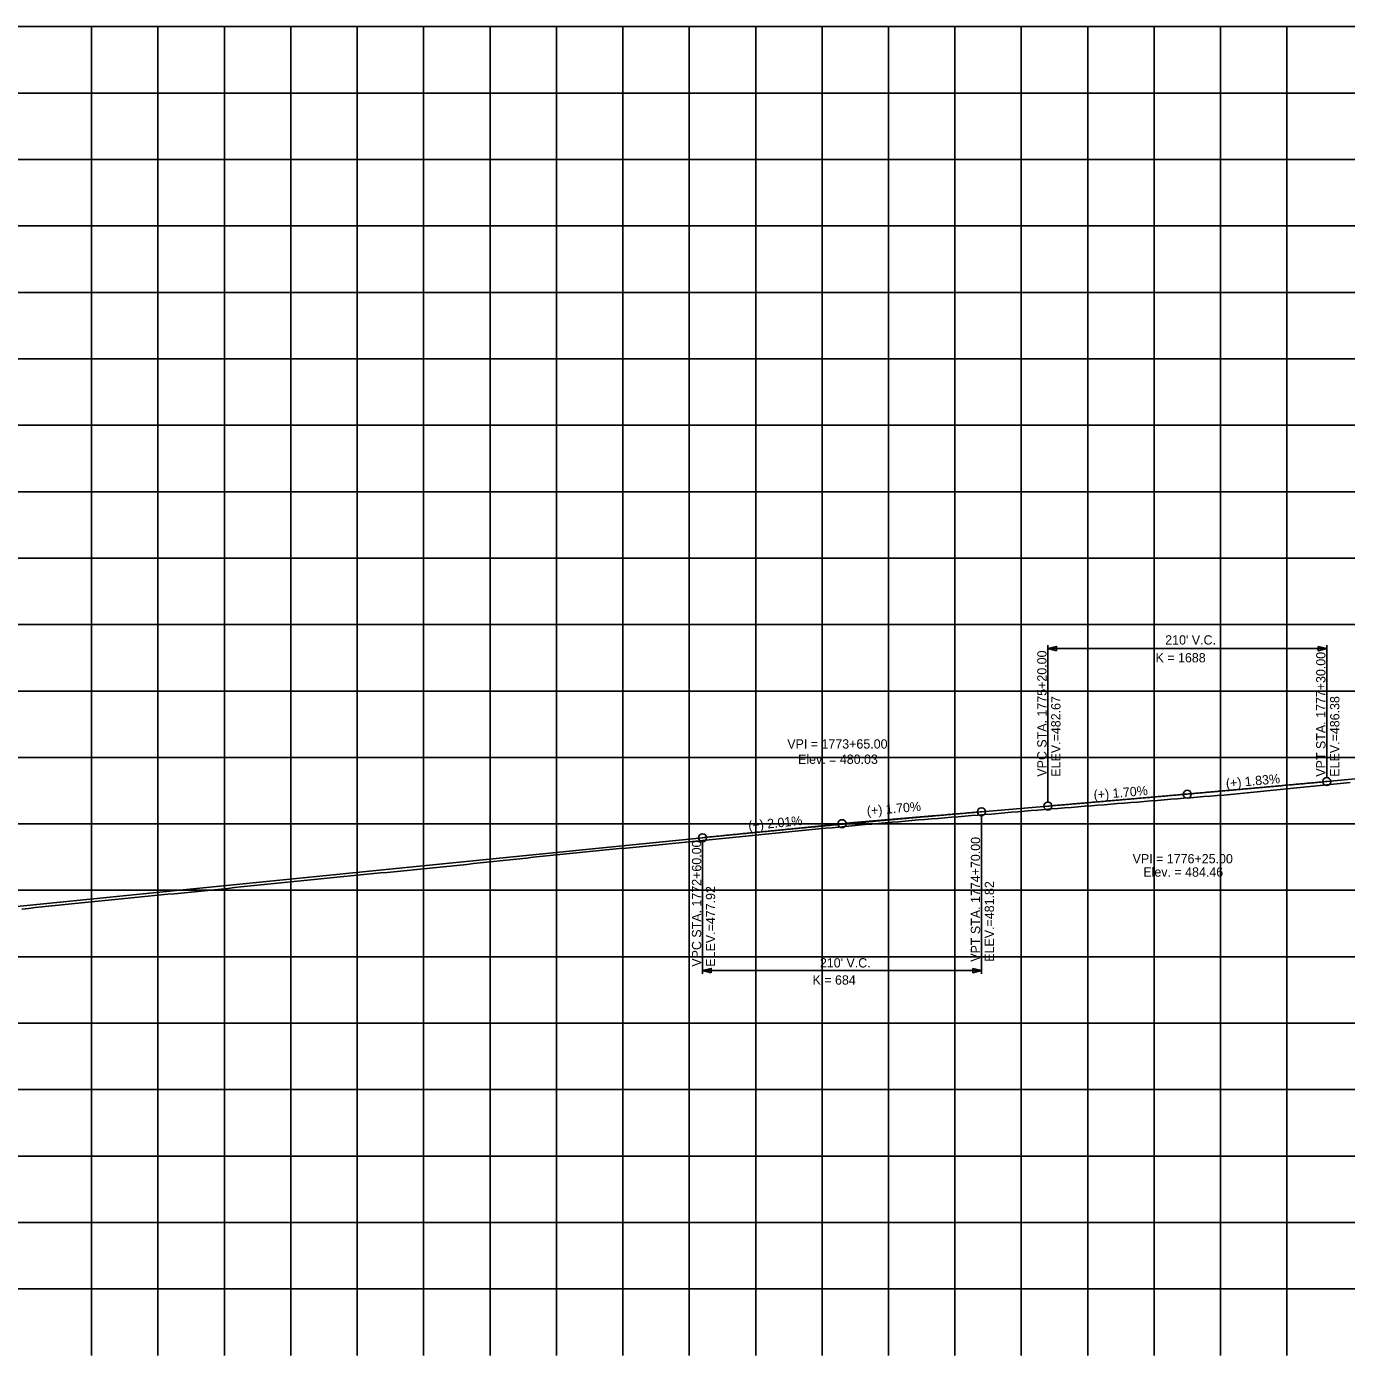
# Model space of a CAD drawing. Extents: x -90830 to 2015517, y -20856 to 836331.
# Drawn here: x 65675 to 66668, y -9797 to -8797 of the extents above; entities that cross this region are included whole.
import ezdxf

# ---------------------------------------------------------------- set-up
doc = ezdxf.new("R2010")
doc.units = 0
for name, color, linetype in [('Level 1', 7, 'Continuous'), ('RD_DDB_GradeTX', 7, 'Continuous'), ('RD_DDB_Profile_EX', 7, 'Continuous'), ('RD_DDB_Profile_Lbl', 7, 'Continuous'), ('RD_DDB_Profile_PR', 7, 'Continuous'), ('RD_DDB_StripGrade', 7, 'Continuous'), ('RD_DDB_VCLbl', 7, 'Continuous'), ('RD_PD_Final_TX', 7, 'Continuous')]:
    doc.layers.add(name, color=color, linetype=linetype)

msp = doc.modelspace()

# ---------------------------------------------------------------- linework, layer by layer
at = {"layer": 'Level 1'}
for p, q in [((65573.46, -8797.12), (67173.46, -8797.12)), ((65723.46, -8797.12), (65723.46, -9297.12)), ((65773.46, -8797.12), (65773.46, -9297.12)), ((65823.46, -8797.12), (65823.46, -9297.12)), ((65873.46, -8797.12), (65873.46, -9297.12)), ((65923.46, -8797.12), (65923.46, -9297.12)), ((65973.46, -8797.12), (65973.46, -9297.12)), ((66023.46, -8797.12), (66023.46, -9297.12)), ((66073.46, -8797.12), (66073.46, -9297.12)), ((66123.46, -8797.12), (66123.46, -9297.12)), ((66173.46, -8797.12), (66173.46, -9297.12)), ((66223.46, -8797.12), (66223.46, -9297.12)), ((66273.46, -8797.12), (66273.46, -9297.12)), ((66323.46, -8797.12), (66323.46, -9297.12)), ((66373.46, -8797.12), (66373.46, -9297.12)), ((66423.46, -8797.12), (66423.46, -9297.12)), ((66473.46, -8797.12), (66473.46, -9297.12)), ((66523.46, -8797.12), (66523.46, -9297.12)), ((66573.46, -8797.12), (66573.46, -9297.12)), ((66623.46, -8797.12), (66623.46, -9297.12)), ((65573.46, -8847.12), (67173.46, -8847.12)), ((65573.46, -8897.12), (67173.46, -8897.12)), ((65573.46, -8947.12), (67173.46, -8947.12)), ((65573.46, -8997.12), (67173.46, -8997.12)), ((65573.46, -9047.12), (67173.46, -9047.12)), ((65573.46, -9097.12), (67173.46, -9097.12)), ((65573.46, -9147.12), (67173.46, -9147.12)), ((65573.46, -9197.12), (67173.46, -9197.12)), ((65573.46, -9247.12), (67173.46, -9247.12)), ((65573.46, -9297.12), (67173.46, -9297.12)), ((65573.46, -9297.12), (67173.46, -9297.12)), ((65723.46, -9297.12), (65723.46, -9797.12)), ((65773.46, -9297.12), (65773.46, -9797.12)), ((65823.46, -9297.12), (65823.46, -9797.12)), ((65873.46, -9297.12), (65873.46, -9797.12)), ((65923.46, -9297.12), (65923.46, -9797.12)), ((65973.46, -9297.12), (65973.46, -9797.12)), ((66023.46, -9297.12), (66023.46, -9797.12)), ((66073.46, -9297.12), (66073.46, -9797.12)), ((66123.46, -9297.12), (66123.46, -9797.12)), ((66173.46, -9297.12), (66173.46, -9797.12)), ((66223.46, -9297.12), (66223.46, -9797.12)), ((66273.46, -9297.12), (66273.46, -9797.12)), ((66323.46, -9297.12), (66323.46, -9797.12)), ((66373.46, -9297.12), (66373.46, -9797.12)), ((66423.46, -9297.12), (66423.46, -9797.12)), ((66473.46, -9297.12), (66473.46, -9797.12)), ((66523.46, -9297.12), (66523.46, -9797.12)), ((66573.46, -9297.12), (66573.46, -9797.12)), ((66623.46, -9297.12), (66623.46, -9797.12)), ((65573.46, -9347.12), (67173.46, -9347.12)), ((65573.46, -9397.12), (67173.46, -9397.12)), ((65573.46, -9447.12), (67173.46, -9447.12)), ((65573.46, -9497.12), (67173.46, -9497.12)), ((65573.46, -9547.12), (67173.46, -9547.12)), ((65573.46, -9597.12), (67173.46, -9597.12)), ((65573.46, -9647.12), (67173.46, -9647.12)), ((65573.46, -9697.12), (67173.46, -9697.12)), ((65573.46, -9747.12), (67173.46, -9747.12))]:
    msp.add_line(p, q, dxfattribs=at)
at = {"layer": 'RD_DDB_GradeTX'}
for p, q in [((66619.17, -9368.37), (66551.45, -9374.55)), ((66477.72, -9380.85), (66545.47, -9375.08)), ((66217.82, -9404.05), (66285.47, -9397.25)), ((66359.2, -9390.93), (66291.45, -9396.7))]:
    msp.add_line(p, q, dxfattribs=at)
for centre in [(66548.46, -9374.83), (66288.46, -9396.95)]:
    msp.add_circle(centre, 3, dxfattribs=at)
at = {"layer": 'RD_DDB_Profile_EX'}
for points in [[(66420.95, -9387.99), (66425.95, -9387.56), (66430.95, -9387.13), (66435.95, -9386.7), (66440.95, -9386.29), (66445.95, -9385.89), (66450.95, -9385.49), (66455.95, -9385.09), (66460.95, -9384.68), (66465.95, -9384.28), (66470.95, -9383.87), (66475.95, -9383.46), (66480.95, -9383.06), (66485.95, -9382.67), (66490.95, -9382.25), (66495.95, -9381.84), (66500.95, -9381.44), (66505.95, -9381.05), (66510.95, -9380.66), (66515.95, -9380.27), (66520.95, -9379.84), (66525.95, -9379.41), (66530.95, -9378.98), (66535.95, -9378.54), (66540.95, -9378.15), (66545.95, -9377.77), (66550.95, -9377.4), (66555.95, -9377.02), (66560.95, -9376.63), (66565.95, -9376.22), (66570.95, -9375.82), (66575.95, -9375.41), (66580.95, -9374.97), (66585.95, -9374.49), (66590.95, -9374.02), (66595.95, -9373.55), (66600.95, -9373.06), (66605.95, -9372.57), (66610.95, -9372.06), (66615.95, -9371.56), (66620.95, -9371.03), (66625.95, -9370.5), (66630.95, -9369.98), (66635.95, -9369.46), (66640.95, -9368.94), (66645.95, -9368.44), (66650.95, -9367.93), (66655.95, -9367.42), (66660.95, -9366.95), (66665.95, -9366.5), (66670.95, -9366.04)], [(65920.95, -9435.98), (65925.95, -9435.49), (65930.95, -9435.02), (65935.95, -9434.54), (65940.95, -9434.06), (65945.95, -9433.58), (65950.95, -9433.11), (65955.95, -9432.63), (65960.95, -9432.14), (65965.95, -9431.66), (65970.95, -9431.17), (65975.95, -9430.68), (65980.95, -9430.2), (65985.95, -9429.68), (65990.95, -9429.16), (65995.95, -9428.63), (66000.95, -9428.1), (66005.95, -9427.57), (66010.95, -9427.04), (66015.95, -9426.5), (66020.95, -9425.96), (66025.95, -9425.43), (66030.95, -9424.9), (66035.95, -9424.37), (66040.95, -9423.83), (66045.95, -9423.31), (66050.95, -9422.8), (66055.95, -9422.28), (66060.95, -9421.77), (66065.95, -9421.24), (66070.95, -9420.71), (66075.95, -9420.18), (66080.95, -9419.66), (66085.95, -9419.15), (66090.95, -9418.64), (66095.95, -9418.14), (66100.95, -9417.63), (66105.95, -9417.16), (66110.95, -9416.69), (66115.95, -9416.23), (66120.95, -9415.76), (66125.95, -9415.28), (66130.95, -9414.8), (66135.95, -9414.32), (66140.95, -9413.84), (66145.95, -9413.35), (66150.95, -9412.86), (66155.95, -9412.37), (66160.95, -9411.88), (66165.95, -9411.4), (66170.95, -9410.91), (66175.95, -9410.43), (66180.95, -9409.94), (66185.95, -9409.44), (66190.95, -9408.94), (66195.95, -9408.44), (66200.95, -9407.94), (66205.95, -9407.42), (66210.95, -9406.91), (66215.95, -9406.4), (66220.95, -9405.89), (66225.95, -9405.39), (66230.95, -9404.89), (66235.95, -9404.39), (66240.95, -9403.89), (66245.95, -9403.4), (66250.95, -9402.9), (66255.95, -9402.41), (66260.95, -9401.92), (66265.95, -9401.43), (66270.95, -9400.94), (66275.95, -9400.45), (66280.95, -9399.97), (66285.95, -9399.51), (66290.95, -9399.04), (66295.95, -9398.58), (66300.95, -9398.12), (66305.95, -9397.68), (66310.95, -9397.23), (66315.95, -9396.79), (66320.95, -9396.35), (66325.95, -9395.9), (66330.95, -9395.45), (66335.95, -9395.01), (66340.95, -9394.59), (66345.95, -9394.19), (66350.95, -9393.8), (66355.95, -9393.4), (66360.95, -9392.99), (66365.95, -9392.57), (66370.95, -9392.14), (66375.95, -9391.72), (66380.95, -9391.31), (66385.95, -9390.91), (66390.95, -9390.5), (66395.95, -9390.1), (66400.95, -9389.69), (66405.95, -9389.26), (66410.95, -9388.84), (66415.95, -9388.42), (66420.95, -9387.99)], [(65670.95, -9461.23), (65675.95, -9460.67), (65680.95, -9460.11), (65685.95, -9459.55), (65690.95, -9459.03), (65695.95, -9458.5), (65700.95, -9457.98), (65705.95, -9457.46), (65710.95, -9456.98), (65715.95, -9456.49), (65720.95, -9456.01), (65725.95, -9455.52), (65730.95, -9455.03), (65735.95, -9454.53), (65740.95, -9454.03), (65745.95, -9453.54), (65750.95, -9453.05), (65755.95, -9452.56), (65760.95, -9452.07), (65765.95, -9451.58), (65770.95, -9451.1), (65775.95, -9450.61), (65780.95, -9450.13), (65785.95, -9449.65), (65790.95, -9449.16), (65795.95, -9448.68), (65800.95, -9448.2), (65805.95, -9447.71), (65810.95, -9447.18), (65815.95, -9446.66), (65820.95, -9446.14), (65825.95, -9445.62), (65830.95, -9445.08), (65835.95, -9444.55), (65840.95, -9444.02), (65845.95, -9443.49), (65850.95, -9442.97), (65855.95, -9442.46), (65860.95, -9441.94), (65865.95, -9441.44), (65870.95, -9440.95), (65875.95, -9440.46), (65880.95, -9439.97), (65885.95, -9439.48), (65890.95, -9438.98), (65895.95, -9438.48), (65900.95, -9437.97), (65905.95, -9437.47), (65910.95, -9436.97), (65915.95, -9436.47), (65920.95, -9435.98)]]:
    msp.add_lwpolyline(points, dxfattribs=at)
at = {"layer": 'RD_DDB_Profile_PR'}
for p, q in [((66653.46, -9365.24), (66698.46, -9361.13)), ((66393.46, -9388.02), (66443.46, -9383.76)), ((64708.46, -9555.64), (66173.46, -9408.5)), ((66173.46, -9408.5), (66183.46, -9407.5))]:
    msp.add_line(p, q, dxfattribs=at)
for points in [[(66443.46, -9383.76), (66447.66, -9383.4), (66451.86, -9383.05), (66456.06, -9382.69), (66460.26, -9382.33), (66464.46, -9381.97), (66468.66, -9381.61), (66472.86, -9381.25), (66477.06, -9380.89), (66481.26, -9380.52), (66485.46, -9380.16), (66489.66, -9379.8), (66493.86, -9379.44), (66498.06, -9379.07), (66502.26, -9378.71), (66506.46, -9378.34), (66510.66, -9377.98), (66514.86, -9377.61), (66519.06, -9377.24), (66523.26, -9376.88), (66527.46, -9376.51), (66531.66, -9376.14), (66535.86, -9375.77), (66540.06, -9375.4), (66544.26, -9375.03), (66548.46, -9374.66), (66552.66, -9374.29), (66556.86, -9373.92), (66561.06, -9373.55), (66565.26, -9373.18), (66569.46, -9372.81), (66573.66, -9372.43), (66577.86, -9372.06), (66582.06, -9371.68), (66586.26, -9371.31), (66590.46, -9370.93), (66594.66, -9370.56), (66598.86, -9370.18), (66603.06, -9369.8), (66607.26, -9369.43), (66611.46, -9369.05), (66615.66, -9368.67), (66619.86, -9368.29), (66624.06, -9367.91), (66628.26, -9367.53), (66632.46, -9367.15), (66636.66, -9366.77), (66640.86, -9366.39), (66645.06, -9366.01), (66649.26, -9365.62), (66653.46, -9365.24)], [(66183.46, -9407.5), (66187.66, -9407.07), (66191.86, -9406.65), (66196.06, -9406.24), (66200.26, -9405.82), (66204.46, -9405.4), (66208.66, -9404.99), (66212.86, -9404.57), (66217.06, -9404.16), (66221.26, -9403.75), (66225.46, -9403.34), (66229.66, -9402.93), (66233.86, -9402.53), (66238.06, -9402.12), (66242.26, -9401.72), (66246.46, -9401.31), (66250.66, -9400.91), (66254.86, -9400.51), (66259.06, -9400.11), (66263.26, -9399.71), (66267.46, -9399.32), (66271.66, -9398.92), (66275.86, -9398.53), (66280.06, -9398.13), (66284.26, -9397.74), (66288.46, -9397.35), (66292.66, -9396.96), (66296.86, -9396.58), (66301.06, -9396.19), (66305.26, -9395.8), (66309.46, -9395.42), (66313.66, -9395.04), (66317.86, -9394.66), (66322.06, -9394.28), (66326.26, -9393.9), (66330.46, -9393.52), (66334.66, -9393.15), (66338.86, -9392.77), (66343.06, -9392.4), (66347.26, -9392.02), (66351.46, -9391.65), (66355.66, -9391.28), (66359.86, -9390.92), (66364.06, -9390.55), (66368.26, -9390.18), (66372.46, -9389.82), (66376.66, -9389.46), (66380.86, -9389.09), (66385.06, -9388.73), (66389.26, -9388.37), (66393.46, -9388.02)]]:
    msp.add_spline(points, degree=3, dxfattribs=at)
at = {"layer": 'RD_DDB_VCLbl'}
for p, q in [((66443.46, -9262.74), (66443.46, -9380.76)), ((66443.46, -9265.24), (66653.46, -9265.24)), ((66653.46, -9262.74), (66653.46, -9362.24)), ((66393.46, -9510), (66393.46, -9391.02)), ((66183.46, -9510), (66183.46, -9410.5)), ((66183.46, -9507.5), (66393.46, -9507.5))]:
    msp.add_line(p, q, dxfattribs=at)
for centre in [(66653.46, -9365.24), (66393.46, -9388.02), (66443.46, -9383.76), (66183.46, -9407.5)]:
    msp.add_circle(centre, 3, dxfattribs=at)
at = {"layer": 'RD_PD_Final_TX'}
for points in [[(66450.06, -9266.89), (66443.46, -9265.24), (66450.06, -9263.59)], [(66646.86, -9263.59), (66653.46, -9265.24), (66646.86, -9266.89)], [(66190.06, -9509.15), (66183.46, -9507.5), (66190.06, -9505.85)], [(66386.86, -9505.85), (66393.46, -9507.5), (66386.86, -9509.15)]]:
    msp.add_lwpolyline(points, close=True, dxfattribs=at)

# ---------------------------------------------------------------- texts
at = {"layer": 'RD_DDB_GradeTX'}
for s, rotation, p in [('(+) 1.83%', 5.21695, (66577.83, -9370.14)), ('(+) 1.70%', 4.86336, (66478.21, -9378.8)), ('(+) 1.70%', 4.86336, (66307.44, -9390.78)), ('(+) 2.01%', 5.73555, (66218.28, -9401.99))]:
    msp.add_text(s, height=7, rotation=rotation, dxfattribs=at).set_placement(p)
at = {"layer": 'RD_DDB_Profile_Lbl'}
for s, p in [('VPI = 1773+65.00', (66247.27, -9340.45)), ('Elev. = 480.03', (66255.38, -9351.95)), ('VPI = 1776+25.00', (66507.27, -9426.83)), ('Elev. = 484.46', (66515.34, -9436.83))]:
    msp.add_text(s, height=7, dxfattribs=at).set_placement(p)
at = {"layer": 'RD_DDB_StripGrade'}
for s, p in [('VPC STA. 1775+20.00 ', (66442.46, -9361.61)), ('VPT STA. 1777+30.00 ', (66652.46, -9361.61)), ('ELEV.=482.67', (66452.96, -9361.61)), ('ELEV.=486.38', (66662.96, -9361.61)), ('VPC STA. 1772+60.00 ', (66182.46, -9504.58)), ('VPT STA. 1774+70.00 ', (66392.46, -9500.87)), ('ELEV.=477.92', (66192.96, -9504.58)), ('ELEV.=481.82', (66402.96, -9500.87))]:
    msp.add_text(s, height=7, rotation=90, dxfattribs=at).set_placement(p)
at = {"layer": 'RD_DDB_VCLbl'}
for s, p in [("210' V.C.", (66531.82, -9262.18)), ('K = 1688', (66524.54, -9275.57)), ("210' V.C.", (66271.82, -9505.18)), ('K = 684', (66266.29, -9518.08))]:
    msp.add_text(s, height=7, dxfattribs=at).set_placement(p)

doc.saveas('drawing.dxf')
